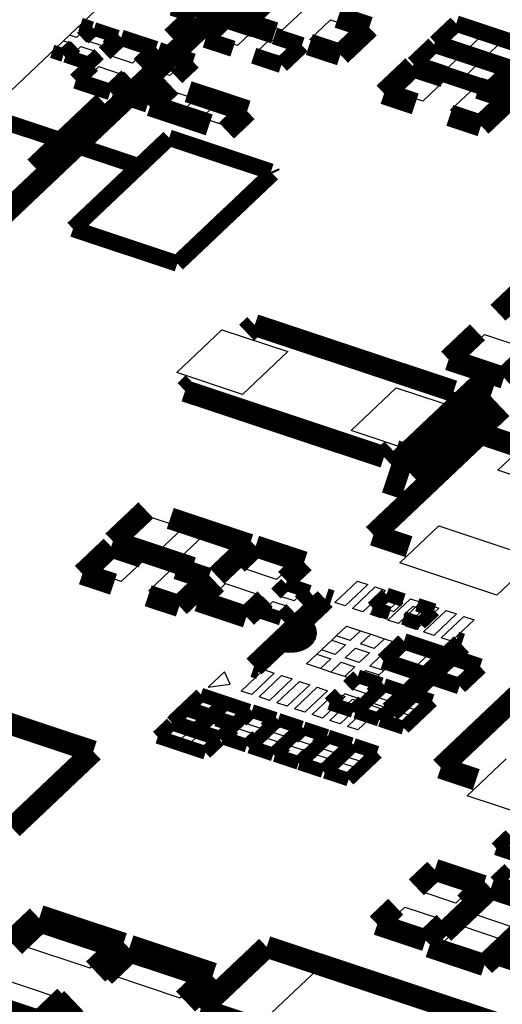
# Model space of a CAD drawing. Extents: x 0 to 1189, y 0 to 841.
# Tile 273 of 297: x 620.4 to 625.73, y 544.09 to 554.97. Entities that reach past the tile are written whole.
import ezdxf

# ---------------------------------------------------------------- set-up
doc = ezdxf.new("R2010")
doc.units = 0
doc.header["$LTSCALE"] = 65.395
doc.layers.get('0').update_dxf_attribs({"linetype": 'CONTINUOUS'})
doc.layers.add('AL-BASE_ES7632BT_22_2', color=7, linetype='CONTINUOUS')

msp = doc.modelspace()

# ---------------------------------------------------------------- linework, layer by layer
at = {"color": 7, "linetype": 'Continuous'}
for p, q in [((623.4477627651, 555.8400568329), (617.0806925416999, 549.8056948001)), ((622.9897945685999, 554.9514770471), (623.2168768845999, 555.1666932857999)), ((623.5225703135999, 555.0649876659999), (623.2954879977, 554.8497714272)), ((623.6011814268, 554.7480658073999), (623.8282637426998, 554.9632820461)), ((623.8282637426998, 554.9632820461), (624.1339571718, 554.8615764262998)), ((621.1201074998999, 554.8611500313), (621.0237337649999, 554.7698122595)), ((621.0411753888, 554.8874111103), (621.1201074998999, 554.8611500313)), ((622.5547968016, 554.7625179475), (622.7001294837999, 554.9002563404)), ((622.7001294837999, 554.9002563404), (622.9446842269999, 554.8188918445)), ((623.2954879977, 554.8497714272), (622.9897945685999, 554.9514770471)), ((624.1339571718, 554.8615764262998), (623.9068748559, 554.6463601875)), ((625.0982644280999, 554.723930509), (625.2435971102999, 554.8616689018)), ((625.2435971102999, 554.8616689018), (625.4881518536, 554.780304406)), ((621.0237337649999, 554.7698122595), (620.9448016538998, 554.7960733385)), ((621.1383688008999, 554.7316726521), (621.2347425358, 554.8230104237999)), ((621.2347425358, 554.8230104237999), (621.4028739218, 554.7670723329)), ((621.4028739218, 554.7670723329), (621.3065001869, 554.6757345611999)), ((622.7993515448, 554.6811534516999), (622.5547968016, 554.7625179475)), ((622.9446842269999, 554.8188918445), (622.7993515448, 554.6811534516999)), ((623.0133369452, 554.6099595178), (623.1586696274, 554.7476979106)), ((623.1586696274, 554.7476979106), (623.4032243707, 554.6663334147)), ((623.9068748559, 554.6463601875), (623.6011814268, 554.7480658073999)), ((625.4881518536, 554.780304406), (625.3428191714, 554.6425660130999)), ((620.8612336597, 554.6158035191), (620.7823015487, 554.642064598)), ((620.9576073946, 554.7071412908), (620.8612336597, 554.6158035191)), ((620.8786752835, 554.7334023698), (620.9576073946, 554.7071412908)), ((620.9758686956, 554.5776639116), (621.0722424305, 554.6690016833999)), ((621.0722424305, 554.6690016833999), (621.2403738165, 554.6130635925)), ((621.3065001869, 554.6757345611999), (621.1383688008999, 554.7316726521)), ((621.397887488, 554.5681017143), (621.5432201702, 554.7058401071)), ((621.5432201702, 554.7058401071), (621.7877749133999, 554.6244756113)), ((623.4032243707, 554.6663334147), (623.2578916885, 554.5285950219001)), ((624.8542871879, 554.4927021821), (624.9996198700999, 554.6304405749)), ((624.9996198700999, 554.6304405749), (625.2441746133, 554.5490760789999)), ((625.3428191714, 554.6425660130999), (625.0982644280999, 554.723930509)), ((625.5568045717, 554.5713720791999), (625.7021372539, 554.7091104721)), ((625.7021372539, 554.7091104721), (625.9466919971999, 554.6277459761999)), ((621.1440000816, 554.5217258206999), (620.9758686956, 554.5776639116)), ((621.2403738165, 554.6130635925), (621.1440000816, 554.5217258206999)), ((621.6424422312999, 554.4867372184), (621.397887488, 554.5681017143)), ((621.7877749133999, 554.6244756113), (621.6424422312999, 554.4867372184)), ((621.8105736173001, 554.4307991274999), (621.9559062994, 554.5685375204)), ((621.9559062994, 554.5685375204), (622.2004610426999, 554.4871730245)), ((623.2578916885, 554.5285950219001), (623.0133369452, 554.6099595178)), ((625.2441746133, 554.5490760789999), (625.0988419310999, 554.4113376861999)), ((625.801359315, 554.4900075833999), (625.5568045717, 554.5713720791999)), ((621.1253887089, 554.3098422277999), (621.2707213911, 554.4475806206)), ((621.2707213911, 554.4475806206), (621.5152761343, 554.3662161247)), ((622.0551283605, 554.3494346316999), (621.8105736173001, 554.4307991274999)), ((622.2004610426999, 554.4871730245), (622.0551283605, 554.3494346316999)), ((625.0988419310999, 554.4113376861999), (624.8542871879, 554.4927021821)), ((625.3128273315, 554.3401437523), (625.4581600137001, 554.4778821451)), ((625.4581600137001, 554.4778821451), (625.7027147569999, 554.3965176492)), ((621.3699434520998, 554.2284777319), (621.1253887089, 554.3098422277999)), ((621.5152761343, 554.3662161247), (621.3699434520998, 554.2284777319)), ((621.5380748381, 554.1725396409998), (621.6834075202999, 554.3102780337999)), ((621.6834075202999, 554.3102780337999), (621.9279622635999, 554.2289135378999)), ((624.5418812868, 554.1683404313), (624.7689636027, 554.3835566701)), ((624.7689636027, 554.3835566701), (625.0746570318, 554.2818510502)), ((625.5573820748, 554.2587792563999), (625.3128273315, 554.3401437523)), ((625.7027147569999, 554.3965176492), (625.5573820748, 554.2587792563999)), ((621.9279622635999, 554.2289135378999), (621.7826295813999, 554.0911751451)), ((625.0746570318, 554.2818510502), (624.8475747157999, 554.0666348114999)), ((621.7826295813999, 554.0911751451), (621.5380748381, 554.1725396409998)), ((621.9484848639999, 554.0358198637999), (622.0938175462, 554.1735582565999)), ((622.0938175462, 554.1735582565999), (622.3383722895, 554.0921937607)), ((622.3383722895, 554.0921937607), (622.1930396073, 553.9544553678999)), ((624.8475747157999, 554.0666348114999), (624.5418812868, 554.1683404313)), ((625.1532681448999, 553.9649291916), (625.3803504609, 554.1801454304)), ((625.3803504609, 554.1801454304), (625.6860438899, 554.0784398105)), ((622.1930396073, 553.9544553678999), (621.9484848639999, 554.0358198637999)), ((622.4070250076, 553.883261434), (622.5523576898, 554.0209998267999)), ((622.5523576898, 554.0209998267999), (622.7969124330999, 553.9396353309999)), ((625.6860438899, 554.0784398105), (625.458961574, 553.8632235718)), ((622.6515797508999, 553.8018969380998), (622.4070250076, 553.883261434)), ((622.7969124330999, 553.9396353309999), (622.6515797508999, 553.8018969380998)), ((625.458961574, 553.8632235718), (625.1532681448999, 553.9649291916)), ((622.1294592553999, 551.0681075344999), (622.6290403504, 551.5415832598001)), ((622.6290403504, 551.5415832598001), (623.3550622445, 551.3000324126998)), ((625.2545391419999, 551.2301213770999), (625.5270379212, 551.4883808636)), ((625.5270379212, 551.4883808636), (625.9855780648, 551.3358224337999)), ((623.3550622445, 551.3000324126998), (622.8554811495, 550.8265566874)), ((625.9855780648, 551.3358224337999), (625.7130792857, 551.0775629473)), ((625.7130792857, 551.0775629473), (625.2545391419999, 551.2301213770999)), ((622.8554811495, 550.8265566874), (622.1294592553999, 551.0681075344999)), ((624.0550221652, 550.4274638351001), (624.5546032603, 550.9009395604)), ((624.5546032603, 550.9009395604), (625.2806251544, 550.6593887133)), ((625.2806251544, 550.6593887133), (624.7810440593, 550.185912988)), ((624.7810440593, 550.185912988), (624.0550221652, 550.4274638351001)), ((625.6756277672, 549.9895261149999), (626.1070841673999, 550.3984369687)), ((626.745554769, 549.6335564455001), (625.6756277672, 549.9895261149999)), ((621.5481037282, 549.2203388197), (621.8206025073, 549.4785983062)), ((621.8206025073, 549.4785983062), (622.2027192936, 549.3514662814)), ((622.2027192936, 549.3514662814), (621.9302205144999, 549.0932067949)), ((624.593898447, 548.9643220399), (625.0253548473, 549.3732328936)), ((625.0253548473, 549.3732328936), (626.0952818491, 549.0172632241)), ((621.9302205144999, 549.0932067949), (621.5481037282, 549.2203388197)), ((622.1594905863, 549.01692758), (622.4319893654, 549.2751870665)), ((622.4319893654, 549.2751870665), (622.8141061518, 549.1480550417)), ((622.8141061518, 549.1480550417), (622.5416073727, 548.8897955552)), ((622.8503559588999, 548.9091958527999), (623.0320218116, 549.0813688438)), ((623.0320218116, 549.0813688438), (623.414138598, 548.954236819)), ((621.21031236, 548.8614474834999), (621.4373946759, 549.0766637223)), ((621.4373946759, 549.0766637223), (621.7430881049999, 548.9749581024)), ((621.7430881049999, 548.9749581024), (621.5160057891, 548.7597418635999)), ((622.5416073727, 548.8897955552), (622.1594905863, 549.01692758)), ((626.0952818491, 549.0172632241), (625.6638254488, 548.6083523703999)), ((621.5160057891, 548.7597418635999), (621.21031236, 548.8614474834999)), ((621.8216992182, 548.6580362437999), (622.0487815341, 548.8732524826)), ((622.0487815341, 548.8732524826), (622.3544749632, 548.7715468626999)), ((623.2324727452, 548.7820638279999), (622.8503559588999, 548.9091958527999)), ((623.414138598, 548.954236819), (623.2324727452, 548.7820638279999)), ((625.6638254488, 548.6083523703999), (624.593898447, 548.9643220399)), ((622.3544749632, 548.7715468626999), (622.1273926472, 548.556330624)), ((623.8757819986, 548.5283711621), (624.1255725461, 548.7651090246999)), ((624.1255725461, 548.7651090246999), (624.2402075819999, 548.7269694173)), ((622.1273926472, 548.556330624), (621.8216992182, 548.6580362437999)), ((622.4870242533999, 548.5648498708), (622.6686901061, 548.7370228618)), ((622.6686901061, 548.7370228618), (623.0508068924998, 548.6098908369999)), ((623.2584714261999, 548.6008143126), (623.3548451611, 548.6921520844)), ((623.3548451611, 548.6921520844), (623.5229765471, 548.6362139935)), ((624.2402075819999, 548.7269694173), (623.9904170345, 548.4902315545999)), ((624.0713493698, 548.4633049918), (624.3211399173, 548.7000428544)), ((624.4357749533, 548.6619032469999), (624.1859844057, 548.4251653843)), ((624.3211399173, 548.7000428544), (624.4357749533, 548.6619032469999)), ((622.8691410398, 548.4377178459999), (622.4870242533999, 548.5648498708)), ((623.0508068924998, 548.6098908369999), (622.8691410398, 548.4377178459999)), ((623.0959713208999, 548.4468055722), (623.1923450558, 548.5381433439)), ((623.1923450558, 548.5381433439), (623.3604764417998, 548.4822052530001)), ((623.4266028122, 548.5448762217), (623.2584714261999, 548.6008143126)), ((623.5229765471, 548.6362139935), (623.4266028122, 548.5448762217)), ((624.2669167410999, 548.3982388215), (624.5167072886, 548.6349766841)), ((624.6313423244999, 548.5968370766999), (624.3815517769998, 548.360099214)), ((624.4624841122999, 548.3331726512), (624.7122746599, 548.5699105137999)), ((624.5167072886, 548.6349766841), (624.6313423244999, 548.5968370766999)), ((624.7122746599, 548.5699105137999), (624.8269096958, 548.5317709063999)), ((623.2641027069, 548.3908674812), (623.0959713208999, 548.4468055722)), ((623.3604764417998, 548.4822052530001), (623.2641027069, 548.3908674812)), ((623.9904170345, 548.4902315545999), (623.8757819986, 548.5283711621)), ((624.1859844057, 548.4251653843), (624.0713493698, 548.4633049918)), ((624.8269096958, 548.5317709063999), (624.5771191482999, 548.2950330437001)), ((624.6580514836, 548.2681064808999), (624.9078420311, 548.5048443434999)), ((625.022477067, 548.4667047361), (624.7726865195, 548.2299668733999)), ((624.8536188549, 548.2030403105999), (625.1034094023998, 548.4397781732)), ((624.9078420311, 548.5048443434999), (625.022477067, 548.4667047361)), ((625.1034094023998, 548.4397781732), (625.2180444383, 548.4016385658)), ((624.3815517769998, 548.360099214), (624.2669167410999, 548.3982388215)), ((624.5771191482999, 548.2950330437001), (624.4624841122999, 548.3331726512)), ((625.2180444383, 548.4016385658), (624.9682538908, 548.1649007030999)), ((625.0491862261, 548.1379741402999), (625.2989767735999, 548.374712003)), ((625.4136118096, 548.3365723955), (625.1638212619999, 548.0998345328)), ((625.2989767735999, 548.374712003), (625.4136118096, 548.3365723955)), ((623.8912261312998, 548.1587265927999), (624.0047672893, 548.2663347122)), ((624.0047672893, 548.2663347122), (624.1576140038, 548.2154819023)), ((624.1576140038, 548.2154819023), (624.0440728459, 548.1078737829)), ((624.1576140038, 548.2154819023), (624.2722490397, 548.1773422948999)), ((624.7726865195, 548.2299668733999), (624.6580514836, 548.2681064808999)), ((623.7277268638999, 548.0037709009), (623.8412680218, 548.1113790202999)), ((623.8412680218, 548.1113790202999), (623.8912261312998, 548.1587265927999)), ((623.8412680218, 548.1113790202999), (623.9941147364, 548.0605262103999)), ((624.0440728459, 548.1078737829), (623.8912261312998, 548.1587265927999)), ((624.1587078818, 548.0697341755), (624.2722490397, 548.1773422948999)), ((624.2722490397, 548.1773422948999), (624.4250957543, 548.1264894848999)), ((624.4250957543, 548.1264894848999), (624.3115545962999, 548.0188813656)), ((624.4250957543, 548.1264894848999), (624.5397307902, 548.0883498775)), ((624.9682538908, 548.1649007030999), (624.8536188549, 548.2030403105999)), ((625.1638212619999, 548.0998345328), (625.0491862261, 548.1379741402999)), ((623.6777687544, 547.9564233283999), (623.7277268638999, 548.0037709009)), ((623.8805735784, 547.952918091), (623.7277268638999, 548.0037709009)), ((623.9941147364, 548.0605262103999), (623.8805735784, 547.952918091)), ((623.9913874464, 547.9160498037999), (624.1049286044, 548.0236579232)), ((624.1049286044, 548.0236579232), (624.2577753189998, 547.9728051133)), ((624.3115545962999, 548.0188813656), (624.1587078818, 548.0697341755)), ((624.4261896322, 547.9807417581), (624.5397307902, 548.0883498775)), ((624.5397307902, 548.0883498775), (624.6925775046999, 548.0374970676)), ((624.6925775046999, 548.0374970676), (624.5790363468, 547.9298889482)), ((623.5642275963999, 547.848815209), (623.6777687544, 547.9564233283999)), ((623.6777687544, 547.9564233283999), (623.8306154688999, 547.9055705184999)), ((623.8306154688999, 547.9055705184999), (623.7170743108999, 547.7979623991)), ((624.1442341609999, 547.8651969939), (623.9913874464, 547.9160498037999)), ((624.2577753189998, 547.9728051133), (624.1442341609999, 547.8651969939)), ((624.2626903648, 547.8257860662), (624.3762315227, 547.9333941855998)), ((624.3762315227, 547.9333941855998), (624.5290782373, 547.8825413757)), ((624.5290782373, 547.8825413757), (624.4155370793, 547.7749332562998)), ((624.5790363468, 547.9298889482), (624.4261896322, 547.9807417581)), ((624.5790363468, 547.9298889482), (624.5290782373, 547.8825413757)), ((622.8431932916, 547.5497398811), (623.0929838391, 547.7864777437)), ((623.0929838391, 547.7864777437), (623.2076188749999, 547.7483381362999)), ((623.7170743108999, 547.7979623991), (623.5642275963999, 547.848815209)), ((623.8317093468, 547.7598227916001), (623.7170743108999, 547.7979623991)), ((623.8317093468, 547.7598227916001), (623.9452505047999, 547.8674309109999)), ((623.9452505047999, 547.8674309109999), (624.0980972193, 547.8165781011)), ((624.0980972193, 547.8165781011), (623.9845560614, 547.7089699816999)), ((624.0991910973, 547.6708303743), (624.2127322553, 547.7784384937)), ((624.2127322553, 547.7784384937), (624.3655789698, 547.7275856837)), ((624.4155370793, 547.7749332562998), (624.2626903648, 547.8257860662)), ((624.4155370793, 547.7749332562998), (624.3655789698, 547.7275856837)), ((622.658950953, 547.763516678), (622.4772851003, 547.5913436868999)), ((622.7209647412, 547.6265773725), (622.658950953, 547.763516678)), ((623.2076188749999, 547.7483381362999), (622.9578283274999, 547.5116002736)), ((623.0387606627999, 547.4846737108), (623.2885512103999, 547.7214115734)), ((623.4031862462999, 547.6832719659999), (623.1533956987, 547.4465341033)), ((623.2885512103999, 547.7214115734), (623.4031862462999, 547.6832719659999)), ((623.9845560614, 547.7089699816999), (623.8317093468, 547.7598227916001)), ((624.0991910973, 547.6708303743), (623.9845560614, 547.7089699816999)), ((624.2520378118, 547.6199775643), (624.0991910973, 547.6708303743)), ((624.3655789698, 547.7275856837), (624.2520378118, 547.6199775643)), ((622.4772851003, 547.5913436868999), (622.7209647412, 547.6265773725)), ((623.2343280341, 547.4196075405), (623.4841185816, 547.6563454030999)), ((623.5987536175, 547.6182057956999), (623.3489630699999, 547.3814679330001)), ((623.4298954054, 547.3545413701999), (623.6796859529, 547.5912792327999)), ((623.4841185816, 547.6563454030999), (623.5987536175, 547.6182057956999)), ((623.6796859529, 547.5912792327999), (623.7943209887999, 547.5531396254)), ((622.3183236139, 547.3762013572), (622.4146973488, 547.4675391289)), ((622.4146973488, 547.4675391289), (622.5828287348, 547.411601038)), ((622.9578283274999, 547.5116002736), (622.8431932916, 547.5497398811)), ((623.1533956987, 547.4465341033), (623.0387606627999, 547.4846737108)), ((623.7943209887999, 547.5531396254), (623.5445304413, 547.3164017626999)), ((623.6254627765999, 547.2894751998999), (623.8752533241, 547.5262130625)), ((623.98988836, 547.4880734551), (623.7400978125, 547.2513355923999)), ((623.8210301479, 547.2244090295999), (624.0708206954, 547.4611468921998)), ((623.8752533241, 547.5262130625), (623.98988836, 547.4880734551)), ((624.0708206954, 547.4611468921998), (624.1854557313, 547.4230072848)), ((622.4864549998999, 547.3202632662), (622.3183236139, 547.3762013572)), ((622.5828287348, 547.411601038), (622.4864549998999, 547.3202632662)), ((622.5893204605, 547.2820268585), (622.6856941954, 547.3733646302)), ((622.6856941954, 547.3733646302), (622.8538255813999, 547.3174265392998)), ((623.3489630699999, 547.3814679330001), (623.2343280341, 547.4196075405)), ((623.5445304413, 547.3164017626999), (623.4298954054, 547.3545413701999)), ((624.1854557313, 547.4230072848), (623.9356651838, 547.1862694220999)), ((624.0165975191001, 547.1593428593), (624.2663880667, 547.3960807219)), ((624.3810231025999, 547.3579411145), (624.131232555, 547.1212032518)), ((624.2663880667, 547.3960807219), (624.3810231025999, 547.3579411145)), ((622.1558235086, 547.2221926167), (622.2521972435, 547.3135303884)), ((622.2521972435, 547.3135303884), (622.4203286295, 547.2575922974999)), ((622.4203286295, 547.2575922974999), (622.3239548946, 547.1662545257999)), ((622.7574518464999, 547.2260887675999), (622.5893204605, 547.2820268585)), ((622.8538255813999, 547.3174265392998), (622.7574518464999, 547.2260887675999)), ((622.8811701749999, 547.1965578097), (622.9775439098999, 547.2878955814)), ((622.9775439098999, 547.2878955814), (623.1456752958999, 547.2319574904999)), ((623.1456752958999, 547.2319574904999), (623.049301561, 547.1406197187)), ((623.7400978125, 547.2513355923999), (623.6254627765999, 547.2894751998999)), ((621.9932157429, 547.0540883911), (622.0931319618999, 547.1487835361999)), ((622.0931319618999, 547.1487835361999), (622.2553023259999, 547.0948287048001)), ((622.3239548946, 547.1662545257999), (622.1558235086, 547.2221926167)), ((622.4268203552, 547.128018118), (622.5231940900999, 547.2193558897)), ((622.5949517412, 547.0720800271), (622.4268203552, 547.128018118)), ((622.5231940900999, 547.2193558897), (622.6913254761, 547.1634177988)), ((622.6913254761, 547.1634177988), (622.5949517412, 547.0720800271)), ((622.7186700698, 547.0425490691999), (622.8150438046, 547.1338868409)), ((622.8150438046, 547.1338868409), (622.9831751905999, 547.07794875)), ((623.049301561, 547.1406197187), (622.8811701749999, 547.1965578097)), ((623.1715789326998, 547.0999374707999), (623.2679526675, 547.1912752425)), ((623.2679526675, 547.1912752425), (623.4360840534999, 547.1353371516)), ((623.4360840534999, 547.1353371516), (623.3397103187, 547.0439993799)), ((623.9356651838, 547.1862694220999), (623.8210301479, 547.2244090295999)), ((624.131232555, 547.1212032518), (624.0165975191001, 547.1593428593)), ((622.1553861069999, 547.0001335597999), (621.9932157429, 547.0540883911)), ((622.2553023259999, 547.0948287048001), (622.1553861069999, 547.0001335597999)), ((622.2666585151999, 546.9631127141), (622.3665747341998, 547.0578078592)), ((622.3665747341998, 547.0578078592), (622.5287450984, 547.0038530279)), ((622.8868014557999, 546.9866109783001), (622.7186700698, 547.0425490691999)), ((622.9831751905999, 547.07794875), (622.8868014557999, 546.9866109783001)), ((623.0090788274, 546.9459287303), (623.1054525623, 547.0372665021)), ((623.1054525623, 547.0372665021), (623.2735839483, 546.9813284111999)), ((623.3397103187, 547.0439993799), (623.1715789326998, 547.0999374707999)), ((623.4518998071, 547.0066734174), (623.548273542, 547.0980111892)), ((623.548273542, 547.0980111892), (623.7164049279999, 547.0420730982)), ((623.7164049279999, 547.0420730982), (623.6200311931, 546.9507353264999)), ((622.4288288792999, 546.9091578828), (622.2666585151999, 546.9631127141)), ((622.5287450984, 547.0038530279), (622.4288288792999, 546.9091578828)), ((623.1772102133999, 546.8899906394), (623.0090788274, 546.9459287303)), ((623.2735839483, 546.9813284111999), (623.1772102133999, 546.8899906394)), ((623.2893997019, 546.8526646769), (623.3857734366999, 546.9440024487)), ((623.3857734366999, 546.9440024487), (623.5539048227, 546.8880643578)), ((623.6200311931, 546.9507353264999), (623.4518998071, 547.0066734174)), ((623.7218271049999, 546.9168673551), (623.8182008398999, 547.0082051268)), ((623.889958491, 546.8609292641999), (623.7218271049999, 546.9168673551)), ((623.8182008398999, 547.0082051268), (623.9863322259, 546.9522670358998)), ((623.9863322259, 546.9522670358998), (623.889958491, 546.8609292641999)), ((624.0045935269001, 546.8227896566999), (624.1009672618, 546.9141274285)), ((624.1009672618, 546.9141274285), (624.2690986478, 546.8581893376)), ((623.4575310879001, 546.7967265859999), (623.2893997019, 546.8526646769)), ((623.5539048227, 546.8880643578), (623.4575310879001, 546.7967265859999)), ((623.5593269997, 546.7628586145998), (623.6557007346, 546.8541963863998)), ((623.6557007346, 546.8541963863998), (623.8238321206, 546.7982582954)), ((623.8238321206, 546.7982582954), (623.7274583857, 546.7069205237)), ((624.1727249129, 546.7668515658), (624.0045935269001, 546.8227896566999)), ((624.2690986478, 546.8581893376), (624.1727249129, 546.7668515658)), ((625.3367878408, 546.3920654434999), (625.7682442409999, 546.8009762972)), ((623.7274583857, 546.7069205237), (623.5593269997, 546.7628586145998)), ((623.8420934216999, 546.6687809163), (623.9384671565, 546.760118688)), ((623.9384671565, 546.760118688), (624.1065985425, 546.7041805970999)), ((624.1065985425, 546.7041805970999), (624.0102248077, 546.6128428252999)), ((624.0102248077, 546.6128428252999), (623.8420934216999, 546.6687809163)), ((626.4067148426, 546.0360957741), (625.3367878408, 546.3920654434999)), ((624.829344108, 545.3349600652), (625.0110099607, 545.5071330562)), ((625.0110099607, 545.5071330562), (625.3931267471, 545.3800010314)), ((625.7193471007, 545.4482526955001), (625.8192633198, 545.5429478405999)), ((625.8815174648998, 545.3942978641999), (625.7193471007, 545.4482526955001)), ((625.2114608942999, 545.2078280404), (624.829344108, 545.3349600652)), ((625.3931267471, 545.3800010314), (625.2114608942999, 545.2078280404)), ((625.4026423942, 545.0872306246), (625.6297247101, 545.3024468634)), ((625.6297247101, 545.3024468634), (626.0882648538, 545.1498884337)), ((624.4660124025, 544.9906140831), (624.6476782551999, 545.1627870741)), ((624.6476782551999, 545.1627870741), (625.0297950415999, 545.0356550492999)), ((625.8611825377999, 544.9346721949), (625.4026423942, 545.0872306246)), ((620.40932444, 544.7433974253), (620.6364067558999, 544.9586136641)), ((620.6364067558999, 544.9586136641), (621.4006403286, 544.7043496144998)), ((624.8481291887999, 544.8634820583), (624.4660124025, 544.9906140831)), ((625.0297950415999, 545.0356550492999), (624.8481291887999, 544.8634820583)), ((625.0393106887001, 544.7428846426), (625.2663930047, 544.9581008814)), ((625.2663930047, 544.9581008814), (625.7249331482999, 544.8055424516)), ((621.1735580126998, 544.4891333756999), (620.40932444, 544.7433974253)), ((625.4978508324, 544.5903262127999), (625.0393106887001, 544.7428846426)), ((625.7249331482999, 544.8055424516), (625.4978508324, 544.5903262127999)), ((621.4006403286, 544.7043496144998), (621.1735580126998, 544.4891333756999)), ((621.4028280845, 544.4128541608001), (621.6299104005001, 544.6280703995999)), ((621.6299104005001, 544.6280703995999), (622.3941439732, 544.3738063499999)), ((622.5181394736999, 544.0534155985), (623.1539699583, 544.6560210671)), ((623.1539699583, 544.6560210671), (623.6889334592, 544.4780362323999)), ((620.0641593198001, 544.4162687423), (620.8283928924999, 544.1620046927)), ((622.1670616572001, 544.1585901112), (621.4028280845, 544.4128541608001)), ((623.6889334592, 544.4780362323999), (623.0531029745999, 543.8754307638)), ((622.3941439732, 544.3738063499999), (622.1670616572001, 544.1585901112)), ((620.8283928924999, 544.1620046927), (620.6013105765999, 543.9467884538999))]:
    msp.add_line(p, q, dxfattribs=at)
at = {"color": 1, "linetype": 'Continuous'}
for p, q in [((624.4651785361, 548.5754742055), (624.3652623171, 548.4807790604)), ((624.6273489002, 548.5215193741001), (624.4651785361, 548.5754742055)), ((624.3652623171, 548.4807790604), (624.5274326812, 548.4268242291)), ((624.5274326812, 548.4268242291), (624.6273489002, 548.5215193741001)), ((624.7386213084, 548.4844985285), (624.6387050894, 548.3898033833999)), ((624.9007916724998, 548.4305436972), (624.7386213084, 548.4844985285)), ((624.8008754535, 548.3358485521), (624.9007916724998, 548.4305436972)), ((624.6387050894, 548.3898033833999), (624.8008754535, 548.3358485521)), ((624.6669648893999, 548.0372954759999), (624.5216322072, 547.8995570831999)), ((624.9115196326, 547.9559309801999), (624.6669648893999, 548.0372954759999)), ((624.5216322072, 547.8995570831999), (624.7661869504, 547.8181925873)), ((624.7661869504, 547.8181925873), (624.9115196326, 547.9559309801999)), ((625.1255050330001, 547.8847370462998), (624.9801723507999, 547.7469986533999)), ((625.3700597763, 547.8033725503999), (625.1255050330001, 547.8847370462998)), ((625.2247270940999, 547.6656341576), (625.3700597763, 547.8033725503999)), ((624.1490739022, 547.6713312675), (624.0527001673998, 547.5799934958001)), ((624.3172052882, 547.6153931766), (624.1490739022, 547.6713312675)), ((624.9801723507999, 547.7469986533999), (625.2247270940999, 547.6656341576)), ((624.0527001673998, 547.5799934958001), (624.2208315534, 547.5240554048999)), ((624.2208315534, 547.5240554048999), (624.3172052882, 547.6153931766)), ((624.4376484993, 547.5753211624), (624.3412747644, 547.4839833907)), ((624.6057798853, 547.5193830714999), (624.4376484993, 547.5753211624)), ((622.4194491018, 547.4682261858), (622.3195328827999, 547.3735310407)), ((622.5816194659, 547.4142713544), (622.4194491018, 547.4682261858)), ((623.9865737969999, 547.5173225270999), (623.8902000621, 547.4259847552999)), ((624.154705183, 547.4613844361), (623.9865737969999, 547.5173225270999)), ((624.0583314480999, 547.3700466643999), (624.154705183, 547.4613844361)), ((624.3412747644, 547.4839833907), (624.5094061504, 547.4280452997)), ((624.5094061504, 547.4280452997), (624.6057798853, 547.5193830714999)), ((624.709037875, 547.4857265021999), (624.6126641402, 547.3943887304)), ((624.877169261, 547.4297884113), (624.709037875, 547.4857265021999)), ((622.3195328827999, 547.3735310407), (622.4817032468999, 547.3195762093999)), ((622.4817032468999, 547.3195762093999), (622.5816194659, 547.4142713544)), ((622.6928918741, 547.3772505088), (622.5929756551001, 547.2825553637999)), ((622.8550622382, 547.3232956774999), (622.6928918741, 547.3772505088)), ((623.8902000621, 547.4259847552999), (624.0583314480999, 547.3700466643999)), ((624.275148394, 547.4213124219), (624.1787746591, 547.3299746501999)), ((624.44327978, 547.3653743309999), (624.275148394, 547.4213124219)), ((624.3469060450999, 547.2740365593), (624.44327978, 547.3653743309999)), ((624.6126641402, 547.3943887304), (624.7807955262, 547.3384506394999)), ((624.7807955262, 547.3384506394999), (624.877169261, 547.4297884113)), ((622.248955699, 547.3066418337), (622.14903948, 547.2119466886)), ((622.4111260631, 547.2526870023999), (622.248955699, 547.3066418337)), ((622.3112098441, 547.1579918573), (622.4111260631, 547.2526870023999)), ((622.5929756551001, 547.2825553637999), (622.7551460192, 547.2286005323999)), ((622.7551460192, 547.2286005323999), (622.8550622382, 547.3232956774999)), ((624.1787746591, 547.3299746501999), (624.3469060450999, 547.2740365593)), ((624.5465377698, 547.3317177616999), (624.4501640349, 547.24037999)), ((624.4501640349, 547.24037999), (624.6182954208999, 547.1844418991)), ((624.7146691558, 547.2757796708), (624.5465377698, 547.3317177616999)), ((624.6182954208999, 547.1844418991), (624.7146691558, 547.2757796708)), ((622.14903948, 547.2119466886), (622.3112098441, 547.1579918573)), ((622.5223984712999, 547.2156661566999), (622.4224822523, 547.1209710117)), ((622.6845688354, 547.1617113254), (622.5223984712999, 547.2156661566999)), ((622.5846526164, 547.0670161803), (622.6845688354, 547.1617113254)), ((622.4224822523, 547.1209710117), (622.5846526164, 547.0670161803)), ((620.6325855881, 544.9598849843), (620.4055032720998, 544.7446687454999)), ((620.6364067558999, 544.9586136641), (620.6325855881, 544.9598849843)), ((620.4055032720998, 544.7446687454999), (620.40932444, 544.7433974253)), ((621.1697368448, 544.4904046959), (621.3968191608, 544.7056209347)), ((621.6260892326, 544.6293417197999), (621.3990069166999, 544.4141254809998)), ((621.6299104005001, 544.6280703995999), (621.6260892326, 544.6293417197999)), ((621.3990069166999, 544.4141254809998), (621.4028280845, 544.4128541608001)), ((622.1632404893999, 544.1598614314), (622.3903228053, 544.3750776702)), ((620.5974894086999, 543.9480597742), (620.8245717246, 544.163276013))]:
    msp.add_line(p, q, dxfattribs=at)
at = {"color": 7, "linetype": 'Continuous'}
for points, const_width in [([(617.0723734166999, 549.8313750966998), (623.3715914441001, 555.8014305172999)], 0.2416047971), ([(622.7782213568, 554.9734847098), (623.0915949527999, 555.2704831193)], 0.1510030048), ([(622.8679547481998, 554.9338602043), (623.1858699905, 555.2351629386)], 0.2416047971), ([(622.334356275, 554.9990382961), (622.4456266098, 555.1044942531)], 0.1510030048), ([(622.0766189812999, 554.7668052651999), (622.2900763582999, 554.9691085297)], 0.2416047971), ([(622.0745168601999, 555.0854880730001), (622.334356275, 554.9990382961)], 0.1510030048), ([(622.5183819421, 555.0599344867), (622.7782213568, 554.9734847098)], 0.1510030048), ([(624.2557969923, 554.8791932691), (623.9118918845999, 554.9936120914)], 0.2416047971), ([(621.1932113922, 554.871720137), (621.0684252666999, 554.9132370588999)], 0.1510030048), ([(622.6722232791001, 554.9618790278), (622.4451409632, 554.7466627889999)], 0.1812036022), ([(622.9779167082, 554.860173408), (622.6722232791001, 554.9618790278)], 0.1812036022), ([(623.2118598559, 554.8194413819), (622.8679547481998, 554.9338602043)], 0.2416047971), ([(623.9378817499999, 554.5778905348), (624.2557969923, 554.8791932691)], 0.2416047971), ([(625.2156909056, 554.9232915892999), (624.9886085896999, 554.7080753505)], 0.1812036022), ([(626.0563478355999, 554.6436011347), (625.2156909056, 554.9232915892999)], 0.1812036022), ([(621.0819410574, 554.76626418), (621.1932113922, 554.871720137)], 0.1510030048), ([(621.2161383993, 554.8640922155), (621.1048680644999, 554.7586362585)], 0.1510030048), ([(621.4759778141, 554.7776424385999), (621.2161383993, 554.8640922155)], 0.1510030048), ([(621.5153139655, 554.7674627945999), (621.3336481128, 554.5952898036)], 0.1812036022), ([(621.3647074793, 554.6721864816), (621.4759778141, 554.7776424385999)], 0.1510030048), ([(621.8974307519, 554.6403307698), (621.5153139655, 554.7674627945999)], 0.1812036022), ([(623.20718678, 554.7838941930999), (623.5128802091, 554.6821885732)], 0.1812036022), ([(620.8798377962, 554.5747217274), (620.991108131, 554.6801776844)], 0.1510030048), ([(621.0140351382, 554.6725497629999), (620.9027648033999, 554.5670938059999)], 0.1510030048), ([(622.4451409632, 554.7466627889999), (622.7508343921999, 554.6449571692)], 0.1812036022), ([(623.5128802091, 554.6821885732), (623.2857978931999, 554.4669723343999)], 0.1812036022), ([(623.5939766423, 554.6923093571), (623.9378817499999, 554.5778905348)], 0.2416047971), ([(624.9717136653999, 554.6920632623), (624.7446313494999, 554.4768470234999)], 0.1812036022), ([(625.8123705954, 554.4123728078), (624.9717136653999, 554.6920632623)], 0.1812036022), ([(624.9886085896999, 554.7080753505), (625.8292655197, 554.4283848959)], 0.1812036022), ([(620.7550516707, 554.6162386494), (620.8798377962, 554.5747217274)], 0.1510030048), ([(620.9027648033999, 554.5670938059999), (621.1626042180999, 554.4806440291)], 0.1510030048), ([(621.1626042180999, 554.4806440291), (621.2738745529, 554.5860999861)], 0.1510030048), ([(621.7157648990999, 554.4681577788), (621.8974307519, 554.6403307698)], 0.1812036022), ([(621.9280000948, 554.6301602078), (621.746334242, 554.4579872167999)], 0.1812036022), ([(622.3101168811, 554.503028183), (621.9280000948, 554.6301602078)], 0.1812036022), ([(623.2857978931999, 554.4669723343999), (622.9801044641, 554.5686779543)], 0.1812036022), ([(621.0157328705, 554.2939870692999), (621.1973987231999, 554.4661600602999)], 0.1812036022), ([(622.1284510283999, 554.330855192), (622.3101168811, 554.503028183)], 0.1812036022), ([(624.7379567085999, 554.4520263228), (624.4200414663, 554.1507235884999)], 0.2416047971), ([(625.0818618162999, 554.3376075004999), (624.7379567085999, 554.4520263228)], 0.2416047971), ([(624.7446313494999, 554.4768470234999), (625.5852882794, 554.197156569)], 0.1812036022), ([(621.5795155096, 554.3390280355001), (621.3978496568, 554.1668550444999)], 0.1812036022), ([(621.4284189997, 554.1566844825), (621.6100848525, 554.3288574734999)], 0.1812036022), ([(625.5852882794, 554.197156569), (625.8123705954, 554.4123728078)], 0.1812036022), ([(625.8480173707, 554.379810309), (625.7367470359, 554.2743543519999)], 0.1510030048), ([(621.3978496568, 554.1668550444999), (621.0157328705, 554.2939870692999)], 0.1812036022), ([(622.0659113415, 554.2351809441), (621.8388290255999, 554.0199647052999)], 0.2416047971), ([(625.4639786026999, 554.2104754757), (625.8078837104, 554.0960566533)], 0.2416047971), ([(625.7367470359, 554.2743543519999), (625.9965864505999, 554.1879045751)], 0.1510030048), ([(621.8105357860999, 554.0295524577), (621.4284189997, 554.1566844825)], 0.1812036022), ([(621.9922016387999, 554.2017254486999), (621.8105357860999, 554.0295524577)], 0.1812036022), ([(622.9065682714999, 553.9554904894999), (622.2569697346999, 554.1716149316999)], 0.2416047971), ([(624.4200414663, 554.1507235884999), (624.7639465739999, 554.0363047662)], 0.2416047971), ([(625.8078837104, 554.0960566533), (625.4899684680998, 553.7947539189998)], 0.2416047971), ([(620.5642507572, 553.3334651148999), (621.3227056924, 554.0522873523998)], 0.2416047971), ([(621.8388290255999, 554.0199647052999), (622.4884275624, 553.8038402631)], 0.2416047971), ([(620.0118112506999, 553.9118358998), (621.7128291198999, 553.3458993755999)], 0.1812036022), ([(622.6794859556, 553.7402742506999), (622.9065682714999, 553.9554904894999)], 0.2416047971), ([(625.4899684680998, 553.7947539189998), (625.1460633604, 553.9091727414)], 0.2416047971), ([(620.9845761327, 552.6557008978), (622.0459588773, 553.6616215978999)], 0.1812036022), ([(622.0459588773, 553.6616215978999), (623.1709106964, 553.2873449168)], 0.1812036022), ([(623.1863047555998, 553.2676848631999), (622.1362761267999, 552.272524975)], 0.1812036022), ([(623.1770026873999, 553.288225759), (623.1863047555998, 553.2676848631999)], 0.1812036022), ([(622.1362761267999, 552.272524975), (620.9845761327, 552.6557008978)], 0.1812036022), ([(625.6776968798, 551.7290235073), (625.9956121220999, 552.0303262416)], 0.2416047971), ([(622.9020455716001, 551.5089066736), (622.9912889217, 551.5934866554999)], 0.2416047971), ([(622.9912889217, 551.5934866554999), (625.1876962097, 550.8627317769)], 0.2416047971), ([(625.1326993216, 551.2125045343), (625.4506145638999, 551.5138072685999)], 0.2416047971), ([(626.0620014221, 551.3103960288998), (625.7440861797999, 551.0090932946)], 0.2416047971), ([(625.7440861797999, 551.0090932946), (625.1326993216, 551.2125045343)], 0.2416047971), ([(625.3857022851, 550.8769897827), (625.5963250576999, 550.8069146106)], 0.6040120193), ([(622.2223882, 550.8647644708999), (622.3116315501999, 550.9493444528)], 0.2416047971), ([(625.5963250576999, 550.8069146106), (624.7022565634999, 549.9595652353)], 0.6040120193), ([(624.418795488, 550.1340095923), (622.2223882, 550.8647644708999)], 0.2416047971), ([(625.1876962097, 550.8627317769), (625.0984528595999, 550.7781517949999)], 0.2416047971), ([(625.4826132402, 550.3929523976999), (624.3025118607, 549.2745166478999)], 0.2416047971), ([(625.8737479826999, 550.2628200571), (625.4826132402, 550.3929523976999)], 0.2416047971), ([(624.7022565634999, 549.9595652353), (624.4916337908, 550.0296404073)], 0.6040120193), ([(624.5080388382, 550.2185895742), (624.418795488, 550.1340095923)], 0.2416047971), ([(621.4262639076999, 549.2027219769), (621.7895956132, 549.5470679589)], 0.2416047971), ([(622.0592172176, 549.4573636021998), (622.9359459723, 549.1656718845)], 0.2416047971), ([(622.3029926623, 548.9110302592), (621.4262639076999, 549.2027219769)], 0.2416047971), ([(624.3025118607, 549.2745166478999), (624.6936466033, 549.1443843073)], 0.2416047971), ([(621.0884725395, 548.8438306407), (621.4063877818, 549.1451333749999)], 0.2416047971), ([(621.4063877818, 549.1451333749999), (621.7502928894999, 549.0307145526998)], 0.2416047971), ([(622.9359459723, 549.1656718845), (622.5726142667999, 548.8213259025)], 0.2416047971), ([(622.7966408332, 548.9561438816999), (623.0010149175, 549.1498384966)], 0.2416047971), ([(623.0010149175, 549.1498384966), (623.5359784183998, 548.9718536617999)], 0.2416047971), ([(623.5359784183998, 548.9718536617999), (623.3316043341, 548.7781590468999)], 0.2416047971), ([(621.2075117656, 546.8821939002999), (615.0394590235, 548.9343336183)], 0.2416047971), ([(622.4763147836, 548.7891637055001), (622.1324096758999, 548.9035825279)], 0.2416047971), ([(621.4323776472, 548.7294118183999), (621.0884725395, 548.8438306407)], 0.2416047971), ([(622.1583995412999, 548.4878609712), (622.4763147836, 548.7891637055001)], 0.2416047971), ([(622.5695585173, 548.7409276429), (622.3651844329, 548.547233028)], 0.2416047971), ([(623.3362410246, 548.7332338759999), (623.2249706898, 548.6277779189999)], 0.1510030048), ([(623.5960804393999, 548.6467840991), (623.3362410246, 548.7332338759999)], 0.1510030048), ([(621.8144944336, 548.6022797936), (622.1583995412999, 548.4878609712)], 0.2416047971), ([(622.3651844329, 548.547233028), (622.9001479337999, 548.3692481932)], 0.2416047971), ([(622.9001479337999, 548.3692481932), (623.1045220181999, 548.5629428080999)], 0.2416047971), ([(622.9828154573, 547.8206306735), (623.7695194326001, 548.5662258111)], 0.2416047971), ([(623.4848101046, 548.5413281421), (623.5960804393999, 548.6467840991)], 0.1510030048), ([(623.7695194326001, 548.5662258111), (623.8339443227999, 548.5447913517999)], 0.2416047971), ([(624.2921584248, 548.4702089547), (624.4465743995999, 548.6165559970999)], 0.1510030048), ([(624.4465743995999, 548.6165559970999), (624.6338116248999, 548.5542613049)], 0.1510030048), ([(623.1341377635, 548.5416914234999), (623.0228674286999, 548.4362354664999)], 0.1510030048), ([(624.4793956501, 548.4079142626), (624.2921584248, 548.4702089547)], 0.1510030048), ([(624.7866583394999, 548.503408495), (624.9738955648, 548.4411138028)], 0.1510030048), ([(623.0228674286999, 548.4362354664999), (623.2827068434, 548.3497856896)], 0.1510030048), ([(623.2827068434, 548.3497856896), (623.3939771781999, 548.4552416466)], 0.1510030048), ([(624.8194795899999, 548.2947667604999), (624.6322423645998, 548.3570614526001)], 0.1510030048), ([(624.9738955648, 548.4411138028), (624.8194795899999, 548.2947667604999)], 0.1510030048), ([(623.2883914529, 548.1063246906), (623.3215686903, 548.0977461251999), (623.3577982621, 548.0931270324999), (623.3949637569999, 548.0928473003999), (623.4314408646, 548.0969191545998), (623.4656353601, 548.1051646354), (623.4960527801, 548.1172233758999), (623.5213637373, 548.1325683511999), (623.5404620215, 548.1505289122), (623.552512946, 548.1703200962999), (623.5569898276, 548.1910769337), (623.553697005, 548.2118922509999), (623.5427783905, 548.231856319), (623.5247111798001, 548.2500966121), (623.5002849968, 548.265815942), (623.4700573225, 548.278497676)], 0.2416047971), ([(614.1454359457, 548.0870272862), (620.3134886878, 546.0348875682)], 0.2416047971), ([(624.4119763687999, 547.8837019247), (624.6390586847, 548.0989181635)], 0.1812036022), ([(625.2739896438, 548.0656816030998), (624.4872856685, 547.3200864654)], 0.2416047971), ([(624.6390586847, 548.0989181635), (625.4797156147, 547.8192277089)], 0.1812036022), ([(625.2095647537, 548.0871160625), (625.2739896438, 548.0656816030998)], 0.2416047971), ([(623.0472403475, 547.7991962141), (622.9828154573, 547.8206306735)], 0.2416047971), ([(625.2526332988, 547.6040114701), (624.4119763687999, 547.8837019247)], 0.1812036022), ([(626.2255026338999, 547.8206958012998), (625.0454012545, 546.7022600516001)], 0.2416047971), ([(625.4797156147, 547.8192277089), (625.2526332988, 547.6040114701)], 0.1812036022), ([(624.019199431, 547.6069571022), (624.1304697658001, 547.7124130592)], 0.1510030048), ([(624.1304697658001, 547.7124130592), (624.3903091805, 547.6259632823)], 0.1510030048), ([(624.1056707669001, 547.3194045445), (624.4190443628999, 547.616402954)], 0.1510030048), ([(624.3903091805, 547.6259632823), (624.2790388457, 547.5205073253)], 0.1510030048), ([(624.4190443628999, 547.616402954), (624.6788837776, 547.5299531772)], 0.1510030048), ([(622.3960932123, 547.5086209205), (622.0827196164, 547.2116225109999)], 0.1510030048), ([(622.2464289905, 547.362960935), (622.4008449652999, 547.5093079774)], 0.1510030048), ([(622.6559326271, 547.4221711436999), (622.3960932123, 547.5086209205)], 0.1510030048), ([(622.4008449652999, 547.5093079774), (622.9281661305, 547.3338657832)], 0.1510030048), ([(623.8170961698, 547.4154146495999), (623.9283665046, 547.5208706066)], 0.1510030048), ([(624.6788837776, 547.5299531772), (624.3655101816, 547.2329547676)], 0.1510030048), ([(624.3770601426, 547.2298098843), (624.6904337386, 547.5268082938)], 0.1510030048), ([(624.6904337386, 547.5268082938), (624.9502731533, 547.4403585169)], 0.1510030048), ([(622.3425590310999, 547.1251727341), (622.6559326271, 547.4221711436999)], 0.1510030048), ([(622.6670900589, 547.4144464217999), (622.3537164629, 547.1174480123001)], 0.1510030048), ([(622.9269294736, 547.3279966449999), (622.6670900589, 547.4144464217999)], 0.1510030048), ([(624.0769355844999, 547.3289648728), (623.8170961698, 547.4154146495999)], 0.1510030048), ([(624.1882059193, 547.4344208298), (624.0769355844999, 547.3289648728)], 0.1510030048), ([(624.4872856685, 547.3200864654), (624.4228607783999, 547.3415209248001)], 0.2416047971), ([(624.9502731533, 547.4403585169), (624.6368995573, 547.1433601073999)], 0.1510030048), ([(622.0759355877, 547.2013765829), (622.2303515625, 547.3477236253)], 0.1510030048), ([(622.2303515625, 547.3477236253), (622.4175887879, 547.2854289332)], 0.1510030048), ([(622.7737501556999, 547.1875187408), (622.2464289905, 547.362960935)], 0.1510030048), ([(622.6135558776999, 547.0309982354), (622.9269294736, 547.3279966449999)], 0.1510030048), ([(622.9281661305, 547.3338657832), (622.7737501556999, 547.1875187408)], 0.1510030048), ([(622.9589397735, 547.328977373), (622.8476694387, 547.223521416)], 0.1510030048), ([(623.2187791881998, 547.2425275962), (622.9589397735, 547.328977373)], 0.1510030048), ([(624.3655101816, 547.2329547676), (624.1056707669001, 547.3194045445)], 0.1510030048), ([(622.0745278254, 547.1898653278), (621.9201118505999, 547.0435182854)], 0.1510030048), ([(622.6018489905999, 547.0144231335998), (622.0745278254, 547.1898653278)], 0.1510030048), ([(622.2631728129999, 547.1390818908), (622.0759355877, 547.2013765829)], 0.1510030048), ([(622.0827196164, 547.2116225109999), (622.3425590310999, 547.1251727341)], 0.1510030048), ([(622.5704355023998, 547.2345761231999), (622.7576727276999, 547.1722814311)], 0.1510030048), ([(622.7576727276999, 547.1722814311), (622.6032567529, 547.0259343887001)], 0.1510030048), ([(623.2493485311, 547.2323570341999), (622.9359749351, 546.9353586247)], 0.1510030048), ([(623.1075088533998, 547.1370716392), (623.2187791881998, 547.2425275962)], 0.1510030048), ([(623.5091879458, 547.1459072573), (623.2493485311, 547.2323570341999)], 0.1510030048), ([(624.6368995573, 547.1433601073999), (624.3770601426, 547.2298098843)], 0.1510030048), ([(622.3537164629, 547.1174480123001), (622.6135558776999, 547.0309982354)], 0.1510030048), ([(622.6032567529, 547.0259343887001), (622.4160195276, 547.0882290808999)], 0.1510030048), ([(622.7568365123, 547.1374349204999), (622.6455661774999, 547.0319789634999)], 0.1510030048), ([(622.9054055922, 546.9455291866), (623.0166759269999, 547.0509851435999)], 0.1510030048), ([(623.1958143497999, 546.8489088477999), (623.5091879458, 547.1459072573)], 0.1510030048), ([(623.5296694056, 547.1390929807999), (623.4183990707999, 547.0336370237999)], 0.1510030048), ([(623.7995967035, 547.0492869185), (623.4862231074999, 546.7522885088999)], 0.1510030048), ([(623.7895088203, 547.0526432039), (623.5296694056, 547.1390929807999)], 0.1510030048), ([(623.6782384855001, 546.9471872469), (623.7895088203, 547.0526432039)], 0.1510030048), ([(624.0594361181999, 546.9628371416), (623.7995967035, 547.0492869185)], 0.1510030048), ([(621.9201118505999, 547.0435182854), (622.4474330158, 546.8680760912)], 0.1510030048), ([(622.4474330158, 546.8680760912), (622.6018489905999, 547.0144231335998)], 0.1510030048), ([(622.6455661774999, 547.0319789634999), (622.9054055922, 546.9455291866)], 0.1510030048), ([(623.3275661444, 546.9475505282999), (623.2162958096, 546.8420945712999)], 0.1510030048), ([(623.7460625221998, 546.6658387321), (624.0594361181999, 546.9628371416)], 0.1510030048), ([(624.0823631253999, 546.9552092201), (623.7689895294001, 546.6582108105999)], 0.1510030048), ([(624.3422025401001, 546.8687594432), (624.0823631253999, 546.9552092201)], 0.1510030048), ([(620.3134886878, 546.0348875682), (621.2075117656, 546.8821939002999)], 0.2416047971), ([(622.9359749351, 546.9353586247), (623.1958143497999, 546.8489088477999)], 0.1510030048), ([(623.2162958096, 546.8420945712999), (623.4761352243, 546.7556447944)], 0.1510030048), ([(623.4761352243, 546.7556447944), (623.5874055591, 546.8611007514)], 0.1510030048), ([(624.0288289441, 546.5717610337), (624.3422025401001, 546.8687594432)], 0.1510030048), ([(623.4862231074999, 546.7522885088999), (623.7460625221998, 546.6658387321)], 0.1510030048), ([(625.0454012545, 546.7022600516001), (625.4365359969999, 546.572127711)], 0.2416047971), ([(623.7689895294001, 546.6582108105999), (624.0288289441, 546.5717610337)], 0.1510030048), ([(625.8130997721, 545.9578884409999), (625.6586837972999, 545.8115413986)], 0.1510030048), ([(625.6586837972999, 545.8115413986), (625.8459210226, 545.7492467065)], 0.1510030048), ([(624.9800030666, 545.5756027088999), (624.7756289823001, 545.3819080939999)], 0.2416047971), ([(625.5149665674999, 545.3976178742), (624.9800030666, 545.5756027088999)], 0.2416047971), ([(625.8006591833, 545.5840296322), (625.6462432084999, 545.4376825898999)], 0.1510030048), ([(625.0777001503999, 544.8771243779), (625.5987178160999, 545.3709165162)], 0.2416047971), ([(625.3105924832, 545.2039232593), (625.5149665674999, 545.3976178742)], 0.2416047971), ([(625.5987178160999, 545.3709165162), (626.2101046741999, 545.1675052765)], 0.2416047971), ([(625.6462432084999, 545.4376825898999), (626.1735643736, 545.2622403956)], 0.1510030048), ([(624.3441725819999, 544.9729972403), (624.5485466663, 545.1666918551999)], 0.2416047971), ([(620.6106619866, 545.0369632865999), (620.3154549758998, 544.7571821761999)], 0.3020060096), ([(620.3192761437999, 544.7559108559), (620.6144831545, 545.0356919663)], 0.3020060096), ([(620.6144831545, 545.0356919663), (620.6106619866, 545.0369632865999)], 0.3020060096), ([(620.6144831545, 545.0356919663), (621.5315634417, 544.7305751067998)], 0.3020060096), ([(624.8791360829, 544.7950124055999), (624.3441725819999, 544.9729972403)], 0.2416047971), ([(625.0835101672, 544.9887070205), (624.8791360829, 544.7950124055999)], 0.2416047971), ([(626.0498753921, 545.0156486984), (625.5288577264, 544.5218565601)], 0.2416047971), ([(621.2325352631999, 544.4520653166), (621.5277422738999, 544.7318464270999)], 0.3020060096), ([(621.5315634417, 544.7305751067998), (621.236356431, 544.4507939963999)], 0.3020060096), ([(621.6041656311, 544.7064200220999), (621.3089586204, 544.4266389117)], 0.3020060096), ([(621.3127797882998, 544.4253675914), (621.607986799, 544.7051487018)], 0.3020060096), ([(621.607986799, 544.7051487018), (621.6041656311, 544.7064200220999)], 0.3020060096), ([(621.607986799, 544.7051487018), (622.5250670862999, 544.4000318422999)], 0.3020060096), ([(623.1229630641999, 544.7244907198), (622.3962996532, 544.0357987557)], 0.2416047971), ([(625.7213572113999, 543.8599929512), (623.1229630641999, 544.7244907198)], 0.2416047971), ([(625.5288577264, 544.5218565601), (624.9174708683, 544.7252677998)], 0.2416047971), ([(625.8148519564, 544.6883957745), (625.7035816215, 544.5829398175)], 0.1510030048), ([(625.7035816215, 544.5829398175), (625.9634210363, 544.4964900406)], 0.1510030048), ([(622.2260389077, 544.1215220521), (622.5212459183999, 544.4013031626)], 0.3020060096), ([(622.5250670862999, 544.4000318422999), (622.2298600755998, 544.1202507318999)], 0.3020060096), ([(619.7061538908, 544.1748270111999), (620.623234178, 543.8697101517)], 0.3020060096), ([(620.9146200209, 544.1507625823), (620.6194130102, 543.8709814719)], 0.3020060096), ([(620.623234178, 543.8697101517), (620.9184411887, 544.1494912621)], 0.3020060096), ([(620.6958363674, 543.8455550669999), (620.9910433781, 544.1253361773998)], 0.3020060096), ([(620.994864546, 544.1240648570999), (620.6996575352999, 543.8442837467)], 0.3020060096), ([(622.3962996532, 544.0357987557), (624.9946938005, 543.171300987)], 0.2416047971)]:
    msp.add_lwpolyline(points, dxfattribs=dict(at, const_width=const_width))
at = {"layer": 'AL-BASE_ES7632BT_22_2', "color": 7, "linetype": 'Continuous'}
msp.add_line((616.9195806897, 550.9811883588), (629.4359288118, 562.8435007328), dxfattribs=at)

doc.saveas('drawing.dxf')
